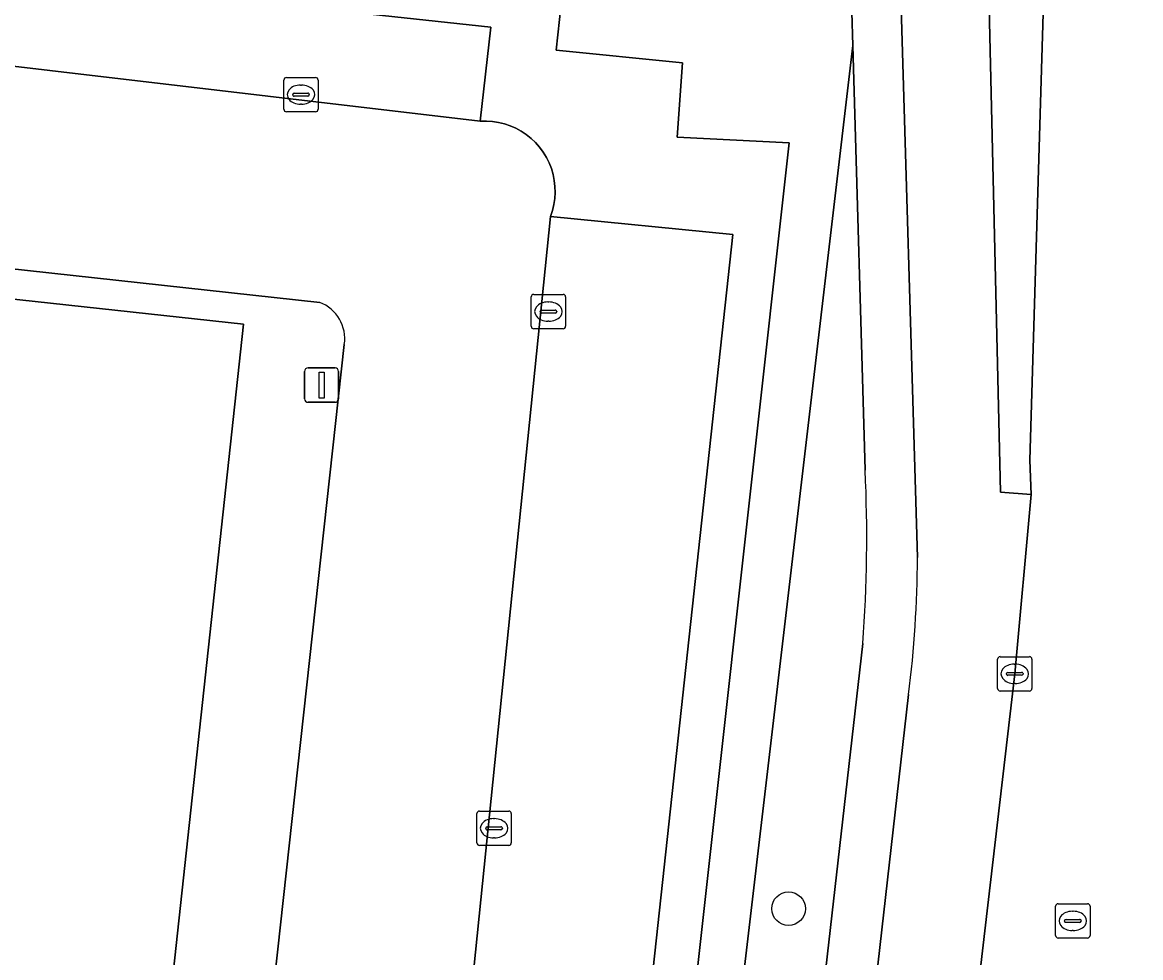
# Model space of a CAD drawing. Extents: x 162184 to 163154, y 385507 to 386516.
# Drawn here: x 162606.15 to 162638.71, y 386386.16 to 386413.4 of the extents above; entities that cross this region are included whole.
import ezdxf

# ---------------------------------------------------------------- set-up
doc = ezdxf.new("R2010")
doc.units = 0
for name, color, linetype in [('IMGEO_Boom', 7, 'Continuous'), ('IMGEO_Fietspad_open', 7, 'Continuous'), ('IMGEO_Groenvoorziening', 7, 'Continuous'), ('IMGEO_Haag', 7, 'Continuous'), ('IMGEO_Kolk', 7, 'Continuous'), ('IMGEO_Lichtmast', 7, 'Continuous'), ('IMGEO_Pand', 7, 'Continuous'), ('IMGEO_Parkeervlak_open', 7, 'Continuous'), ('IMGEO_Rijbaan_lokaal_gesloten', 7, 'Continuous'), ('IMGEO_Rijbaan_lokaal_open', 7, 'Continuous'), ('IMGEO_Rioolput', 7, 'Continuous'), ('IMGEO_Verkeerseiland_gesloten', 7, 'Continuous'), ('IMGEO_Voetpad_open', 7, 'Continuous')]:
    doc.layers.add(name, color=color, linetype=linetype)

msp = doc.modelspace()

# ---------------------------------------------------------------- linework, layer by layer
at = {"layer": 'IMGEO_Boom'}
msp.add_circle((162628.455, 386387.591), 0.489, dxfattribs=at)
at = {"layer": 'IMGEO_Fietspad_open'}
for points in [[(162631.947, 386393.825), (162628.101, 386359.898), (162626.86, 386349.417), (162625.775, 386340.286), (162623.836, 386327.782), (162629.196, 386344.588), (162629.39, 386345.625), (162629.816, 386349.051), (162628.715, 386349.166), (162630.49, 386365.148), (162631.611, 386364.989), (162635.042, 386394.43), (162635.517, 386399.652), (162634.623, 386399.721), (162634.274, 386414.672), (162633.875, 386420.653), (162633.005, 386425.888), (162632.904, 386426.299), (162629.797, 386426.207)], [(162631.427, 386419.69), (162631.677, 386415.806), (162632.208, 386397.817)]]:
    msp.add_lwpolyline(points, dxfattribs=at)
msp.add_arc((162600.734, 386397.87), 31.474, 352.6155, 359.9031, dxfattribs=at)
at = {"layer": 'IMGEO_Groenvoorziening'}
msp.add_lwpolyline([(162560.05, 386422.387), (162559.928, 386421.015), (162621.882, 386414.389), (162621.69, 386412.594), (162625.366, 386412.225), (162625.216, 386410.063), (162628.47, 386409.893), (162622.915, 386359.787), (162624.093, 386359.703), (162630.322, 386412.733), (162630.265, 386414.683)], close=True, dxfattribs=at)
for points in [[(162630.685, 386400.36), (162630.322, 386412.733), (162624.093, 386359.703), (162622.915, 386359.787), (162628.47, 386409.893), (162625.216, 386410.063), (162625.366, 386412.225), (162621.69, 386412.594), (162621.882, 386414.389), (162559.928, 386421.015)], [(162563.553, 386419.326), (162619.784, 386413.265), (162619.479, 386410.523), (162619.657, 386410.527), (162619.834, 386410.515), (162620.01, 386410.489), (162620.183, 386410.446), (162620.351, 386410.39), (162620.514, 386410.318), (162620.671, 386410.233), (162620.819, 386410.134), (162620.958, 386410.023), (162621.087, 386409.901), (162621.204, 386409.767), (162621.31, 386409.624), (162621.403, 386409.472), (162621.482, 386409.313), (162621.548, 386409.147), (162621.598, 386408.977), (162621.634, 386408.802), (162621.654, 386408.625), (162621.659, 386408.448), (162621.648, 386408.27), (162621.622, 386408.094), (162621.581, 386407.921), (162621.525, 386407.752), (162626.837, 386407.224), (162621.924, 386361.965)], [(162626.606, 386360.094), (162630.619, 386395.317)]]:
    msp.add_lwpolyline(points, dxfattribs=at)
msp.add_arc((162589.938, 386398.371), 40.795, 355.7063, 2.7941, dxfattribs=at)
at = {"layer": 'IMGEO_Haag'}
msp.add_lwpolyline([(162630.322, 386412.733), (162630.265, 386414.683), (162560.05, 386422.387), (162559.928, 386421.015), (162621.882, 386414.389), (162621.69, 386412.594), (162625.366, 386412.225), (162625.216, 386410.063), (162628.47, 386409.893), (162622.915, 386359.787), (162624.093, 386359.703)], close=True, dxfattribs=at)
at = {"layer": 'IMGEO_Kolk'}
for p, q in [((162613.833, 386411.798), (162614.685, 386411.798)), ((162613.758, 386410.872), (162613.758, 386411.724)), ((162614.246, 386411.578), (162614.271, 386411.578)), ((162614.759, 386411.724), (162614.759, 386410.872)), ((162614.017, 386411.292), (162614.017, 386411.304)), ((162614.455, 386411.255), (162614.057, 386411.255)), ((162614.06, 386411.341), (162614.458, 386411.341)), ((162614.501, 386411.304), (162614.501, 386411.292)), ((162614.685, 386410.798), (162613.833, 386410.798)), ((162614.269, 386411.018), (162614.244, 386411.018)), ((162620.961, 386404.554), (162620.961, 386405.406)), ((162621.036, 386405.48), (162621.888, 386405.48)), ((162621.449, 386405.26), (162621.474, 386405.26)), ((162621.962, 386405.406), (162621.962, 386404.554)), ((162621.22, 386404.974), (162621.22, 386404.986)), ((162621.658, 386404.937), (162621.26, 386404.937)), ((162621.263, 386405.023), (162621.661, 386405.023)), ((162621.704, 386404.986), (162621.704, 386404.974)), ((162621.472, 386404.7), (162621.447, 386404.7)), ((162621.888, 386404.48), (162621.036, 386404.48)), ((162634.541, 386394.004), (162634.541, 386394.856)), ((162634.616, 386394.93), (162635.468, 386394.93)), ((162635.542, 386394.856), (162635.542, 386394.004)), ((162635.029, 386394.71), (162635.054, 386394.71)), ((162634.8, 386394.424), (162634.8, 386394.436)), ((162635.238, 386394.387), (162634.84, 386394.387)), ((162634.843, 386394.473), (162635.241, 386394.473)), ((162635.284, 386394.436), (162635.284, 386394.424)), ((162635.468, 386393.93), (162634.616, 386393.93)), ((162635.052, 386394.15), (162635.027, 386394.15)), ((162619.38, 386389.507), (162619.38, 386390.359)), ((162619.455, 386390.433), (162620.307, 386390.433)), ((162620.381, 386390.359), (162620.381, 386389.507)), ((162619.682, 386389.976), (162620.08, 386389.976)), ((162619.868, 386390.213), (162619.893, 386390.213)), ((162619.639, 386389.927), (162619.639, 386389.939)), ((162620.077, 386389.89), (162619.679, 386389.89)), ((162619.891, 386389.653), (162619.866, 386389.653)), ((162620.123, 386389.939), (162620.123, 386389.927)), ((162620.307, 386389.433), (162619.455, 386389.433))]:
    msp.add_line(p, q, dxfattribs=at)
for points in [[(162613.833, 386411.798), (162614.685, 386411.798)], [(162613.758, 386410.872), (162613.758, 386411.724)], [(162614.759, 386411.724), (162614.759, 386410.872)], [(162614.685, 386410.798), (162613.833, 386410.798)], [(162620.961, 386404.554), (162620.961, 386405.406)], [(162621.036, 386405.48), (162621.888, 386405.48)], [(162621.962, 386405.406), (162621.962, 386404.554)], [(162621.888, 386404.48), (162621.036, 386404.48)], [(162634.541, 386394.004), (162634.541, 386394.856)], [(162634.616, 386394.93), (162635.468, 386394.93)], [(162635.542, 386394.856), (162635.542, 386394.004)], [(162635.468, 386393.93), (162634.616, 386393.93)], [(162619.38, 386389.507), (162619.38, 386390.359)], [(162619.455, 386390.433), (162620.307, 386390.433)], [(162620.381, 386390.359), (162620.381, 386389.507)], [(162620.307, 386389.433), (162619.455, 386389.433)]]:
    msp.add_lwpolyline(points, dxfattribs=at)
for centre, radius, start, end in [((162613.835, 386411.722), 0.0765, 91.552, 178.448), ((162613.835, 386411.722), 0.0765, 91.552, 178.448), ((162614.683, 386411.722), 0.0765, 1.552, 88.448), ((162614.683, 386411.722), 0.0765, 1.552, 88.448), ((162614.057, 386411.301), 0.0403, 85.8775, 175.7526), ((162614.054, 386411.291), 0.0366, 178.938, 274.7102), ((162614.458, 386411.298), 0.043, 264.8664, 352.4533), ((162614.462, 386411.303), 0.0386, 1.7309, 96.639), ((162613.835, 386410.874), 0.0765, 181.552, 268.448), ((162613.835, 386410.874), 0.0765, 181.552, 268.448), ((162614.683, 386410.874), 0.0765, 271.552, 358.448), ((162614.683, 386410.874), 0.0765, 271.552, 358.448), ((162621.038, 386405.404), 0.0765, 91.552, 178.448), ((162621.038, 386405.404), 0.0765, 91.552, 178.448), ((162621.886, 386405.404), 0.0765, 1.552, 88.448), ((162621.886, 386405.404), 0.0765, 1.552, 88.448), ((162621.26, 386404.983), 0.0403, 85.8775, 175.7526), ((162621.257, 386404.973), 0.0366, 178.938, 274.7102), ((162621.661, 386404.98), 0.043, 264.8664, 352.4533), ((162621.665, 386404.985), 0.0386, 1.7309, 96.639), ((162621.038, 386404.556), 0.0765, 181.552, 268.448), ((162621.038, 386404.556), 0.0765, 181.552, 268.448), ((162621.886, 386404.556), 0.0765, 271.552, 358.448), ((162621.886, 386404.556), 0.0765, 271.552, 358.448), ((162634.618, 386394.854), 0.0765, 91.552, 178.448), ((162634.618, 386394.854), 0.0765, 91.552, 178.448), ((162635.466, 386394.854), 0.0765, 1.552, 88.448), ((162635.466, 386394.854), 0.0765, 1.552, 88.448), ((162634.84, 386394.433), 0.0403, 85.8775, 175.7526), ((162634.837, 386394.423), 0.0366, 178.938, 274.7102), ((162635.241, 386394.43), 0.043, 264.8664, 352.4533), ((162635.245, 386394.435), 0.0386, 1.7309, 96.639), ((162634.618, 386394.006), 0.0765, 181.552, 268.448), ((162634.618, 386394.006), 0.0765, 181.552, 268.448), ((162635.466, 386394.006), 0.0765, 271.552, 358.448), ((162635.466, 386394.006), 0.0765, 271.552, 358.448), ((162619.457, 386390.357), 0.0765, 91.552, 178.448), ((162619.457, 386390.357), 0.0765, 91.552, 178.448), ((162620.305, 386390.357), 0.0765, 1.552, 88.448), ((162620.305, 386390.357), 0.0765, 1.552, 88.448), ((162619.679, 386389.936), 0.0403, 85.8775, 175.7526), ((162620.084, 386389.938), 0.0386, 1.7309, 96.639), ((162619.676, 386389.926), 0.0366, 178.938, 274.7102), ((162620.08, 386389.933), 0.043, 264.8664, 352.4533), ((162619.457, 386389.509), 0.0765, 181.552, 268.448), ((162619.457, 386389.509), 0.0765, 181.552, 268.448), ((162620.305, 386389.509), 0.0765, 271.552, 358.448), ((162620.305, 386389.509), 0.0765, 271.552, 358.448)]:
    msp.add_arc(centre, radius, start, end, dxfattribs=at)
for centre, major_axis, ratio, start_param, end_param in [((162614.245, 386411.298), (-0.387, 0.002), 0.722429, 4.712389, 7.853982), ((162614.27, 386411.298), (-0.39, 0.002), 0.717154, 1.570796, 4.712389), ((162621.448, 386404.98), (-0.387, 0.002), 0.722429, 4.712389, 7.853982), ((162621.473, 386404.98), (-0.39, 0.002), 0.717154, 1.570796, 4.712389), ((162635.028, 386394.43), (-0.387, 0.002), 0.722429, 4.712389, 7.853982), ((162635.053, 386394.43), (-0.39, 0.002), 0.717154, 1.570796, 4.712389), ((162619.867, 386389.933), (-0.387, 0.002), 0.722429, 4.712389, 7.853982), ((162619.892, 386389.933), (-0.39, 0.002), 0.717154, 1.570796, 4.712389)]:
    msp.add_ellipse(centre, major_axis=major_axis, ratio=ratio, start_param=start_param, end_param=end_param, dxfattribs=at)
at = {"layer": 'IMGEO_Lichtmast'}
for p, q in [((162614.463, 386403.338), (162615.253, 386403.338)), ((162615.253, 386403.338), (162614.463, 386403.338)), ((162614.363, 386402.438), (162614.363, 386403.238)), ((162614.363, 386403.238), (162614.363, 386402.438)), ((162615.353, 386403.238), (162615.353, 386402.438)), ((162615.353, 386402.438), (162615.353, 386403.238)), ((162615.253, 386402.338), (162614.463, 386402.338)), ((162614.463, 386402.338), (162615.253, 386402.338))]:
    msp.add_line(p, q, dxfattribs=at)
msp.add_lwpolyline([(162614.783, 386403.213), (162614.933, 386403.213), (162614.933, 386402.463), (162614.783, 386402.463), (162614.783, 386403.213)], dxfattribs=at)
for centre, start, end in [((162614.463, 386403.238), 90, 180), ((162614.463, 386403.238), 90, 180), ((162615.253, 386403.238), 0, 90), ((162615.253, 386403.238), 360, 90), ((162614.463, 386402.438), 180, 270), ((162614.463, 386402.438), 180, 270), ((162615.253, 386402.438), 270, 0), ((162615.253, 386402.438), 270, 0)]:
    msp.add_arc(centre, 0.1, start, end, dxfattribs=at)
at = {"layer": 'IMGEO_Pand'}
msp.add_lwpolyline([(162554.466, 386351.14), (162551.394, 386351.387), (162550.959, 386347.389), (162552.51, 386347.22), (162550.572, 386329.166), (162570.2, 386327.044), (162570.371, 386328.537), (162584.259, 386326.946), (162584.111, 386325.529), (162603.751, 386323.413), (162606.924, 386352.615), (162605.495, 386352.753), (162605.841, 386355.904), (162607.28, 386355.744), (162608.842, 386355.576), (162609.275, 386359.57), (162607.724, 386359.738), (162612.582, 386404.614), (162559.406, 386410.398), (162553.579, 386356.265), (162555.001, 386356.112), (162554.962, 386355.747), (162554.494, 386351.401)], close=True, dxfattribs=at)
at = {"layer": 'IMGEO_Parkeervlak_open'}
for points in [[(162563.323, 386417.145), (162619.479, 386410.523), (162619.784, 386413.265), (162563.553, 386419.326)], [(162621.525, 386407.752), (162616.899, 386362.425), (162617.646, 386362.357), (162621.924, 386361.965), (162626.837, 386407.224)]]:
    msp.add_lwpolyline(points, close=True, dxfattribs=at)
at = {"layer": 'IMGEO_Rijbaan_lokaal_gesloten'}
msp.add_lwpolyline([(162639.414, 386419.764), (162640.047, 386425.899), (162640.365, 386429.236), (162635.95, 386429.24), (162636.046, 386425.869), (162635.866, 386413.659), (162635.483, 386400.655), (162635.517, 386399.652), (162635.042, 386394.43), (162631.611, 386364.989), (162629.816, 386349.051), (162629.39, 386345.625), (162633.803, 386345.113), (162634.38, 386344.979), (162635.999, 386359.464), (162636.716, 386365.556), (162640.14, 386395.183), (162640.776, 386399.082), (162642.342, 386406.949), (162645.445, 386422.887), (162645.822, 386425.844), (162646.186, 386429.189), (162642.686, 386429.236), (162642.371, 386425.857)], dxfattribs=at)
at = {"layer": 'IMGEO_Rijbaan_lokaal_open'}
for points in [[(162621.525, 386407.752), (162621.581, 386407.921), (162621.622, 386408.094), (162621.648, 386408.27), (162621.659, 386408.448), (162621.654, 386408.625), (162621.634, 386408.802), (162621.598, 386408.977), (162621.548, 386409.147), (162621.482, 386409.313), (162621.403, 386409.472), (162621.31, 386409.624), (162621.204, 386409.767), (162621.087, 386409.901), (162620.958, 386410.023), (162620.819, 386410.134), (162620.671, 386410.233), (162620.514, 386410.318), (162620.351, 386410.39), (162620.183, 386410.446), (162620.01, 386410.489), (162619.834, 386410.515), (162619.657, 386410.527), (162619.479, 386410.523), (162563.323, 386417.145)], [(162554.911, 386408.696), (162555.064, 386409.948), (162555.106, 386410.12), (162555.162, 386410.287), (162555.234, 386410.448), (162555.319, 386410.602), (162555.418, 386410.748), (162555.53, 386410.884), (162555.654, 386411.01), (162555.788, 386411.124), (162555.932, 386411.225), (162556.085, 386411.314), (162556.245, 386411.388), (162556.411, 386411.447), (162556.581, 386411.491), (162556.755, 386411.52), (162556.931, 386411.533), (162558.579, 386411.402), (162614.804, 386405.248)], [(162625.675, 386351.949), (162626.487, 386359.049), (162621.781, 386359.328), (162621.308, 386359.427), (162620.846, 386359.566), (162620.396, 386359.745), (162619.964, 386359.96), (162619.551, 386360.212), (162619.161, 386360.497), (162618.797, 386360.815), (162618.461, 386361.162), (162618.156, 386361.537), (162617.883, 386361.936), (162617.646, 386362.357), (162616.899, 386362.425), (162621.525, 386407.752)], [(162615.52, 386404.02), (162606.588, 386322.611)]]:
    msp.add_lwpolyline(points, dxfattribs=at)
msp.add_arc((162614.396, 386404.188), 1.136, 351.5154, 68.9742, dxfattribs=at)
at = {"layer": 'IMGEO_Rioolput'}
for p, q in [((162636.307, 386387.735), (162637.159, 386387.735)), ((162636.232, 386386.809), (162636.232, 386387.661)), ((162636.72, 386387.515), (162636.745, 386387.515)), ((162637.233, 386387.661), (162637.233, 386386.809)), ((162636.491, 386387.229), (162636.491, 386387.241)), ((162636.929, 386387.192), (162636.531, 386387.192)), ((162636.534, 386387.278), (162636.932, 386387.278)), ((162636.975, 386387.241), (162636.975, 386387.229)), ((162637.159, 386386.735), (162636.307, 386386.735)), ((162636.743, 386386.955), (162636.718, 386386.955))]:
    msp.add_line(p, q, dxfattribs=at)
for points in [[(162636.307, 386387.735), (162637.159, 386387.735)], [(162636.232, 386386.809), (162636.232, 386387.661)], [(162637.233, 386387.661), (162637.233, 386386.809)], [(162637.159, 386386.735), (162636.307, 386386.735)]]:
    msp.add_lwpolyline(points, dxfattribs=at)
for centre, radius, start, end in [((162636.309, 386387.659), 0.0765, 91.552, 178.448), ((162636.309, 386387.659), 0.0765, 91.552, 178.448), ((162637.157, 386387.659), 0.0765, 1.552, 88.448), ((162637.157, 386387.659), 0.0765, 1.552, 88.448), ((162636.531, 386387.238), 0.0403, 85.8775, 175.7526), ((162636.528, 386387.228), 0.0366, 178.938, 274.7102), ((162636.932, 386387.235), 0.043, 264.8664, 352.4533), ((162636.936, 386387.24), 0.0386, 1.7309, 96.639), ((162636.309, 386386.811), 0.0765, 181.552, 268.448), ((162636.309, 386386.811), 0.0765, 181.552, 268.448), ((162637.157, 386386.811), 0.0765, 271.552, 358.448), ((162637.157, 386386.811), 0.0765, 271.552, 358.448)]:
    msp.add_arc(centre, radius, start, end, dxfattribs=at)
for centre, major_axis, ratio, start_param, end_param in [((162636.719, 386387.235), (-0.387, 0.002), 0.722429, 4.712389, 7.853982), ((162636.744, 386387.235), (-0.39, 0.002), 0.717154, 1.570796, 4.712389)]:
    msp.add_ellipse(centre, major_axis=major_axis, ratio=ratio, start_param=start_param, end_param=end_param, dxfattribs=at)
at = {"layer": 'IMGEO_Verkeerseiland_gesloten'}
msp.add_lwpolyline([(162633.005, 386425.888), (162633.875, 386420.653), (162634.274, 386414.672), (162634.623, 386399.721), (162635.517, 386399.652), (162635.483, 386400.655), (162635.866, 386413.659), (162636.046, 386425.869)], dxfattribs=at)
at = {"layer": 'IMGEO_Voetpad_open'}
for points in [[(162629.797, 386426.207), (162627.034, 386424.296), (162630.059, 386416.383), (162630.265, 386414.683), (162630.322, 386412.733), (162630.685, 386400.36)], [(162632.208, 386397.817), (162631.677, 386415.806), (162631.427, 386419.69)], [(162614.804, 386405.248), (162558.579, 386411.402), (162556.931, 386411.533), (162556.755, 386411.52), (162556.581, 386411.491), (162556.411, 386411.447), (162556.245, 386411.388), (162556.085, 386411.314), (162555.932, 386411.225), (162555.788, 386411.124), (162555.654, 386411.01), (162555.53, 386410.884), (162555.418, 386410.748), (162555.319, 386410.602), (162555.234, 386410.448), (162555.162, 386410.287), (162555.106, 386410.12), (162555.064, 386409.948), (162554.911, 386408.696), (162548.152, 386346.88), (162551.757, 386346.596)], [(162606.588, 386322.611), (162615.52, 386404.02)], [(162630.619, 386395.317), (162626.606, 386360.094), (162628.101, 386359.898), (162631.947, 386393.825)]]:
    msp.add_lwpolyline(points, dxfattribs=at)
msp.add_lwpolyline([(162603.751, 386323.413), (162584.111, 386325.529), (162584.259, 386326.946), (162570.371, 386328.537), (162570.2, 386327.044), (162550.572, 386329.166), (162552.51, 386347.22), (162550.959, 386347.389), (162551.394, 386351.387), (162554.466, 386351.14), (162554.494, 386351.401), (162554.962, 386355.747), (162555.001, 386356.112), (162553.579, 386356.265), (162559.406, 386410.398), (162612.582, 386404.614), (162607.724, 386359.738), (162609.275, 386359.57), (162608.842, 386355.576), (162607.28, 386355.744), (162605.841, 386355.904), (162605.495, 386352.753), (162606.924, 386352.615)], close=True, dxfattribs=at)
for centre, radius, start, end in [((162614.396, 386404.188), 1.136, 351.5154, 68.9742), ((162589.938, 386398.371), 40.795, 355.7063, 2.7941), ((162600.734, 386397.87), 31.474, 352.6155, 359.9031)]:
    msp.add_arc(centre, radius, start, end, dxfattribs=at)

doc.saveas('drawing.dxf')
